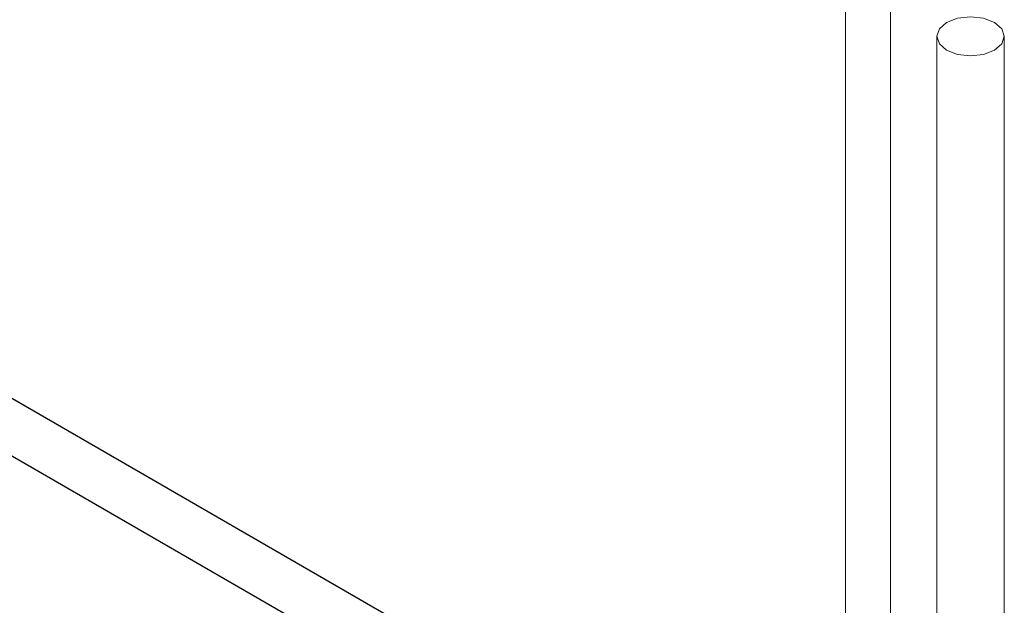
# Model space of a CAD drawing. Header units: centimetres. Extents: x -1589 to 108054, y -205274 to 31709.
# Tile 279 of 281: x 25519 to 25685, y 27700 to 27799. Entities that reach past the tile are written whole.
import ezdxf

# ---------------------------------------------------------------- set-up
doc = ezdxf.new("R2010")
doc.units = ezdxf.units.CM
doc.header["$LTSCALE"] = 0.01
doc.header["$MEASUREMENT"] = 0
doc.layers.add('A-WALL', color=7, linetype='Continuous', lineweight=25)
doc.layers.add('P-PIPE', color=7, linetype='Continuous', lineweight=9)

msp = doc.modelspace()

# ---------------------------------------------------------------- linework, layer by layer
at = {"layer": 'A-WALL'}
for p, q in [((25347.51141, 27833.43667), (25658.56847, 27653.84779)), ((25658.56182, 27644.05367), (25356.7038, 27818.33148))]:
    msp.add_line(p, q, dxfattribs=at)
at = {"layer": 'P-PIPE', "color": 106}
for p, q in [((25658.54256, 27806.60537), (25658.53632, 27606.66226)), ((25666.14632, 27606.66218), (25666.15256, 27806.60523))]:
    msp.add_line(p, q, dxfattribs=at)
at = {"layer": 'P-PIPE', "color": 30, "true_color": 0xff8000}
for p, q in [((25673.99369, 27796.58111), (25673.99369, 27574.68404)), ((25685.42369, 27574.68404), (25685.42369, 27796.58111))]:
    msp.add_line(p, q, dxfattribs=at)
for points in [[(25683.7498, 27798.91425, 0), (25681.89573, 27799.6295, 0), (25679.70869, 27799.88066, 0), (25677.52165, 27799.6295, 0), (25675.66757, 27798.91425, 0)], [(25675.66757, 27798.91425, 0), (25674.42872, 27797.84379, 0), (25673.99369, 27796.58111, 0), (25674.42872, 27795.31842, 0), (25675.66757, 27794.24797, 0)], [(25683.7498, 27794.24797, 0), (25684.98866, 27795.31842, 0), (25685.42369, 27796.58111, 0), (25684.98866, 27797.84379, 0), (25683.7498, 27798.91425, 0)], [(25675.66757, 27794.24797, 0), (25677.52165, 27793.53272, 0), (25679.70869, 27793.28155, 0), (25681.89573, 27793.53272, 0), (25683.7498, 27794.24797, 0)]]:
    msp.add_polyline3d(points, dxfattribs=at)

doc.saveas('drawing.dxf')
